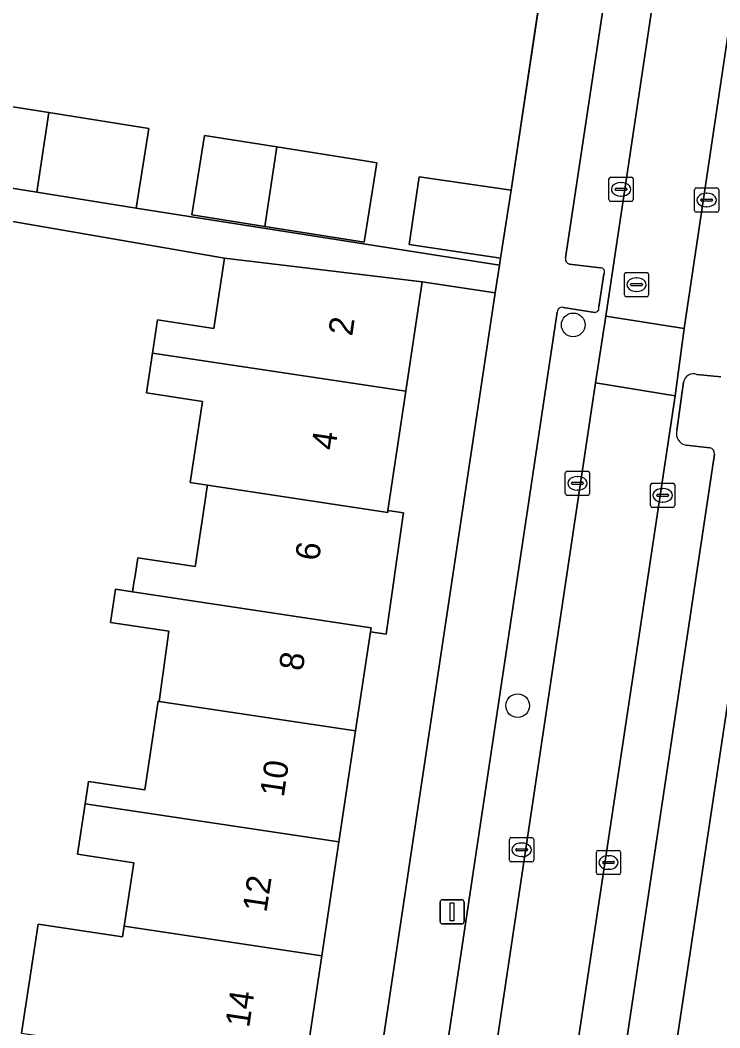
# Model space of a CAD drawing. Extents: x 162172 to 163187, y 382874 to 383685.
# Drawn here: x 162955.69 to 162984.54, y 383210.06 to 383251.64 of the extents above; entities that cross this region are included whole.
import ezdxf

# ---------------------------------------------------------------- set-up
doc = ezdxf.new("R2010")
doc.units = 0
for name, color, linetype in [('IMGEO_Boom', 7, 'Continuous'), ('IMGEO_Erf', 7, 'Continuous'), ('IMGEO_Kolk', 7, 'Continuous'), ('IMGEO_Lichtmast', 7, 'Continuous'), ('IMGEO_Muur', 7, 'Continuous'), ('IMGEO_Pand', 7, 'Continuous'), ('IMGEO_Pand_nummerreeks', 7, 'Continuous'), ('IMGEO_Parkeervlak_open', 7, 'Continuous'), ('IMGEO_Rijbaan_lokaal_open', 7, 'Continuous'), ('IMGEO_Rioolput', 7, 'Continuous'), ('IMGEO_Voetpad_open', 7, 'Continuous')]:
    doc.layers.add(name, color=color, linetype=linetype)

msp = doc.modelspace()

# ---------------------------------------------------------------- linework, layer by layer
at = {"layer": 'IMGEO_Boom'}
for centre in [(162978.501, 383239.066), (162976.206, 383223.351)]:
    msp.add_circle(centre, 0.489, dxfattribs=at)
at = {"layer": 'IMGEO_Erf'}
for points in [[(162951.69, 383252.707), (162951.047, 383248.672), (162951.595, 383248.584), (162951.072, 383245.304), (162953.36, 383244.939), (162953.373, 383245.021), (162953.896, 383248.301), (162956.882, 383247.825), (162961, 383247.168), (162960.477, 383243.888), (162975.456, 383241.535), (162975.499, 383241.819), (162971.729, 383242.376), (162972.15, 383245.172), (162975.94, 383244.627), (162977.859, 383257.448)], [(162955.752, 383209.842), (162956.431, 383214.341), (162959.917, 383213.816), (162959.984, 383214.258), (162960.378, 383216.869), (162958.061, 383217.218), (162958.376, 383219.305), (162958.515, 383220.228), (162960.832, 383219.879), (162961.384, 383223.534), (162961.423, 383223.528), (162961.82, 383226.421), (162959.413, 383226.784), (162959.62, 383228.154), (162960.33, 383228.046), (162960.399, 383228.504), (162960.429, 383228.709), (162960.542, 383229.454), (162962.911, 383229.097), (162962.92, 383229.157), (162962.935, 383229.253), (162963.321, 383231.814), (162963.395, 383232.306), (162963.416, 383232.448), (162962.702, 383232.556), (162963.214, 383235.91), (162960.897, 383236.26), (162961.144, 383237.898), (162961.351, 383239.27), (162963.673, 383238.92), (162964.116, 383241.822), (162949.975, 383244.26)]]:
    msp.add_lwpolyline(points, dxfattribs=at)
for points in [[(162970.403, 383245.752), (162969.88, 383242.472), (162965.783, 383243.125), (162962.776, 383243.605), (162963.299, 383246.885), (162966.28, 383246.41), (162969.901, 383245.832)], [(162975.284, 383240.385), (162972.269, 383240.837), (162971.595, 383236.324), (162970.86, 383231.404), (162971.503, 383231.308), (162971.492, 383231.232), (162970.781, 383226.303), (162970.138, 383226.396), (162969.524, 383222.308), (162968.837, 383217.73), (162968.131, 383213.031), (162967.389, 383208.089), (162966.672, 383203.313), (162965.972, 383198.649), (162965.239, 383193.768), (162965.172, 383193.322), (162968.157, 383192.874)], [(162987.239, 383219.341), (162987.783, 383219.26), (162988.517, 383224.198), (162989.126, 383228.319), (162988.586, 383228.401), (162989.357, 383233.481), (162990.06, 383238.111), (162987.141, 383238.55), (162980.052, 383191.449), (162983, 383191.005), (162983.722, 383195.812), (162984.427, 383200.509), (162985.067, 383204.774), (162985.122, 383205.144), (162985.841, 383209.963), (162986.533, 383214.609)]]:
    msp.add_lwpolyline(points, close=True, dxfattribs=at)
at = {"layer": 'IMGEO_Kolk'}
for p, q in [((162979.971, 383244.234), (162979.971, 383245.086)), ((162980.046, 383245.16), (162980.898, 383245.16)), ((162980.459, 383244.94), (162980.484, 383244.94)), ((162980.972, 383245.086), (162980.972, 383244.234)), ((162980.23, 383244.654), (162980.23, 383244.666)), ((162980.668, 383244.617), (162980.27, 383244.617)), ((162980.273, 383244.703), (162980.671, 383244.703)), ((162980.714, 383244.666), (162980.714, 383244.654)), ((162983.5, 383243.788), (162983.5, 383244.64)), ((162983.575, 383244.714), (162984.427, 383244.714)), ((162983.988, 383244.494), (162984.013, 383244.494)), ((162984.501, 383244.64), (162984.501, 383243.788)), ((162980.898, 383244.16), (162980.046, 383244.16)), ((162980.482, 383244.38), (162980.457, 383244.38)), ((162983.759, 383244.208), (162983.759, 383244.22)), ((162984.197, 383244.171), (162983.799, 383244.171)), ((162983.802, 383244.257), (162984.2, 383244.257)), ((162984.243, 383244.22), (162984.243, 383244.208)), ((162984.427, 383243.714), (162983.575, 383243.714)), ((162984.011, 383243.934), (162983.986, 383243.934)), ((162978.173, 383232.102), (162978.173, 383232.954)), ((162978.248, 383233.028), (162979.1, 383233.028)), ((162978.661, 383232.808), (162978.686, 383232.808)), ((162979.174, 383232.954), (162979.174, 383232.102)), ((162978.432, 383232.522), (162978.432, 383232.534)), ((162978.87, 383232.485), (162978.472, 383232.485)), ((162978.475, 383232.571), (162978.873, 383232.571)), ((162978.916, 383232.534), (162978.916, 383232.522)), ((162981.685, 383231.606), (162981.685, 383232.458)), ((162981.76, 383232.532), (162982.612, 383232.532)), ((162982.686, 383232.458), (162982.686, 383231.606)), ((162979.1, 383232.028), (162978.248, 383232.028)), ((162978.684, 383232.248), (162978.659, 383232.248)), ((162981.944, 383232.026), (162981.944, 383232.038)), ((162982.382, 383231.989), (162981.984, 383231.989)), ((162981.987, 383232.075), (162982.385, 383232.075)), ((162982.173, 383232.312), (162982.198, 383232.312)), ((162982.428, 383232.038), (162982.428, 383232.026)), ((162982.196, 383231.752), (162982.171, 383231.752)), ((162982.612, 383231.532), (162981.76, 383231.532)), ((162975.871, 383216.979), (162975.871, 383217.831)), ((162975.946, 383217.905), (162976.798, 383217.905)), ((162976.872, 383217.831), (162976.872, 383216.979)), ((162976.173, 383217.448), (162976.571, 383217.448)), ((162976.359, 383217.685), (162976.384, 383217.685)), ((162976.13, 383217.399), (162976.13, 383217.411)), ((162976.568, 383217.362), (162976.17, 383217.362)), ((162976.382, 383217.125), (162976.357, 383217.125)), ((162976.614, 383217.411), (162976.614, 383217.399)), ((162979.452, 383216.454), (162979.452, 383217.306)), ((162979.527, 383217.38), (162980.379, 383217.38)), ((162979.94, 383217.16), (162979.965, 383217.16)), ((162980.453, 383217.306), (162980.453, 383216.454)), ((162976.798, 383216.905), (162975.946, 383216.905)), ((162979.711, 383216.874), (162979.711, 383216.886)), ((162980.149, 383216.837), (162979.751, 383216.837)), ((162979.754, 383216.923), (162980.152, 383216.923)), ((162979.963, 383216.6), (162979.938, 383216.6)), ((162980.195, 383216.886), (162980.195, 383216.874)), ((162980.379, 383216.38), (162979.527, 383216.38))]:
    msp.add_line(p, q, dxfattribs=at)
for points in [[(162979.971, 383244.234), (162979.971, 383245.086)], [(162980.046, 383245.16), (162980.898, 383245.16)], [(162980.972, 383245.086), (162980.972, 383244.234)], [(162983.5, 383243.788), (162983.5, 383244.64)], [(162983.575, 383244.714), (162984.427, 383244.714)], [(162984.501, 383244.64), (162984.501, 383243.788)], [(162980.898, 383244.16), (162980.046, 383244.16)], [(162984.427, 383243.714), (162983.575, 383243.714)], [(162978.173, 383232.102), (162978.173, 383232.954)], [(162978.248, 383233.028), (162979.1, 383233.028)], [(162979.174, 383232.954), (162979.174, 383232.102)], [(162981.685, 383231.606), (162981.685, 383232.458)], [(162981.76, 383232.532), (162982.612, 383232.532)], [(162982.686, 383232.458), (162982.686, 383231.606)], [(162979.1, 383232.028), (162978.248, 383232.028)], [(162982.612, 383231.532), (162981.76, 383231.532)], [(162975.871, 383216.979), (162975.871, 383217.831)], [(162975.946, 383217.905), (162976.798, 383217.905)], [(162976.872, 383217.831), (162976.872, 383216.979)], [(162979.452, 383216.454), (162979.452, 383217.306)], [(162979.527, 383217.38), (162980.379, 383217.38)], [(162980.453, 383217.306), (162980.453, 383216.454)], [(162976.798, 383216.905), (162975.946, 383216.905)], [(162980.379, 383216.38), (162979.527, 383216.38)]]:
    msp.add_lwpolyline(points, dxfattribs=at)
for centre, radius, start, end in [((162980.048, 383245.084), 0.0765, 91.552, 178.448), ((162980.048, 383245.084), 0.0765, 91.552, 178.448), ((162980.896, 383245.084), 0.0765, 1.552, 88.448), ((162980.896, 383245.084), 0.0765, 1.552, 88.448), ((162980.27, 383244.663), 0.0403, 85.8775, 175.7526), ((162980.267, 383244.653), 0.0366, 178.938, 274.7102), ((162980.671, 383244.66), 0.043, 264.8664, 352.4533), ((162980.675, 383244.665), 0.0386, 1.7309, 96.639), ((162983.577, 383244.638), 0.0765, 91.552, 178.448), ((162983.577, 383244.638), 0.0765, 91.552, 178.448), ((162984.425, 383244.638), 0.0765, 1.552, 88.448), ((162984.425, 383244.638), 0.0765, 1.552, 88.448), ((162980.048, 383244.236), 0.0765, 181.552, 268.448), ((162980.048, 383244.236), 0.0765, 181.552, 268.448), ((162980.896, 383244.236), 0.0765, 271.552, 358.448), ((162980.896, 383244.236), 0.0765, 271.552, 358.448), ((162983.799, 383244.217), 0.0403, 85.8775, 175.7526), ((162983.796, 383244.207), 0.0366, 178.938, 274.7102), ((162984.2, 383244.214), 0.043, 264.8664, 352.4533), ((162984.204, 383244.219), 0.0386, 1.7309, 96.639), ((162983.577, 383243.79), 0.0765, 181.552, 268.448), ((162983.577, 383243.79), 0.0765, 181.552, 268.448), ((162984.425, 383243.79), 0.0765, 271.552, 358.448), ((162984.425, 383243.79), 0.0765, 271.552, 358.448), ((162978.25, 383232.952), 0.0765, 91.552, 178.448), ((162978.25, 383232.952), 0.0765, 91.552, 178.448), ((162979.098, 383232.952), 0.0765, 1.552, 88.448), ((162979.098, 383232.952), 0.0765, 1.552, 88.448), ((162978.472, 383232.531), 0.0403, 85.8775, 175.7526), ((162978.469, 383232.521), 0.0366, 178.938, 274.7102), ((162978.873, 383232.528), 0.043, 264.8664, 352.4533), ((162978.877, 383232.533), 0.0386, 1.7309, 96.639), ((162981.762, 383232.456), 0.0765, 91.552, 178.448), ((162981.762, 383232.456), 0.0765, 91.552, 178.448), ((162982.61, 383232.456), 0.0765, 1.552, 88.448), ((162982.61, 383232.456), 0.0765, 1.552, 88.448), ((162978.25, 383232.104), 0.0765, 181.552, 268.448), ((162978.25, 383232.104), 0.0765, 181.552, 268.448), ((162979.098, 383232.104), 0.0765, 271.552, 358.448), ((162979.098, 383232.104), 0.0765, 271.552, 358.448), ((162981.984, 383232.035), 0.0403, 85.8775, 175.7526), ((162981.981, 383232.025), 0.0366, 178.938, 274.7102), ((162982.385, 383232.032), 0.043, 264.8664, 352.4533), ((162982.389, 383232.037), 0.0386, 1.7309, 96.639), ((162981.762, 383231.608), 0.0765, 181.552, 268.448), ((162981.762, 383231.608), 0.0765, 181.552, 268.448), ((162982.61, 383231.608), 0.0765, 271.552, 358.448), ((162982.61, 383231.608), 0.0765, 271.552, 358.448), ((162975.948, 383217.829), 0.0765, 91.552, 178.448), ((162975.948, 383217.829), 0.0765, 91.552, 178.448), ((162976.796, 383217.829), 0.0765, 1.552, 88.448), ((162976.796, 383217.829), 0.0765, 1.552, 88.448), ((162976.17, 383217.408), 0.0403, 85.8775, 175.7526), ((162976.575, 383217.41), 0.0386, 1.7309, 96.639), ((162976.167, 383217.398), 0.0366, 178.938, 274.7102), ((162976.571, 383217.405), 0.043, 264.8664, 352.4533), ((162979.529, 383217.304), 0.0765, 91.552, 178.448), ((162979.529, 383217.304), 0.0765, 91.552, 178.448), ((162980.377, 383217.304), 0.0765, 1.552, 88.448), ((162980.377, 383217.304), 0.0765, 1.552, 88.448), ((162975.948, 383216.981), 0.0765, 181.552, 268.448), ((162975.948, 383216.981), 0.0765, 181.552, 268.448), ((162976.796, 383216.981), 0.0765, 271.552, 358.448), ((162976.796, 383216.981), 0.0765, 271.552, 358.448), ((162979.751, 383216.883), 0.0403, 85.8775, 175.7526), ((162979.748, 383216.873), 0.0366, 178.938, 274.7102), ((162980.152, 383216.88), 0.043, 264.8664, 352.4533), ((162980.156, 383216.885), 0.0386, 1.7309, 96.639), ((162979.529, 383216.456), 0.0765, 181.552, 268.448), ((162979.529, 383216.456), 0.0765, 181.552, 268.448), ((162980.377, 383216.456), 0.0765, 271.552, 358.448), ((162980.377, 383216.456), 0.0765, 271.552, 358.448)]:
    msp.add_arc(centre, radius, start, end, dxfattribs=at)
for centre, major_axis, ratio, start_param, end_param in [((162980.458, 383244.66), (-0.387, 0.002), 0.722429, 4.712389, 7.853982), ((162980.483, 383244.66), (-0.39, 0.002), 0.717154, 1.570796, 4.712389), ((162983.987, 383244.214), (-0.387, 0.002), 0.722429, 4.712389, 7.853982), ((162984.012, 383244.214), (-0.39, 0.002), 0.717154, 1.570796, 4.712389), ((162978.66, 383232.528), (-0.387, 0.002), 0.722429, 4.712389, 7.853982), ((162978.685, 383232.528), (-0.39, 0.002), 0.717154, 1.570796, 4.712389), ((162982.172, 383232.032), (-0.387, 0.002), 0.722429, 4.712389, 7.853982), ((162982.197, 383232.032), (-0.39, 0.002), 0.717154, 1.570796, 4.712389), ((162976.358, 383217.405), (-0.387, 0.002), 0.722429, 4.712389, 7.853982), ((162976.383, 383217.405), (-0.39, 0.002), 0.717154, 1.570796, 4.712389), ((162979.939, 383216.88), (-0.387, 0.002), 0.722429, 4.712389, 7.853982), ((162979.964, 383216.88), (-0.39, 0.002), 0.717154, 1.570796, 4.712389)]:
    msp.add_ellipse(centre, major_axis=major_axis, ratio=ratio, start_param=start_param, end_param=end_param, dxfattribs=at)
at = {"layer": 'IMGEO_Lichtmast'}
for p, q in [((162973.109, 383215.345), (162973.899, 383215.345)), ((162973.899, 383215.345), (162973.109, 383215.345)), ((162973.009, 383214.445), (162973.009, 383215.245)), ((162973.009, 383215.245), (162973.009, 383214.445)), ((162973.999, 383215.245), (162973.999, 383214.445)), ((162973.999, 383214.445), (162973.999, 383215.245)), ((162973.899, 383214.345), (162973.109, 383214.345)), ((162973.109, 383214.345), (162973.899, 383214.345))]:
    msp.add_line(p, q, dxfattribs=at)
msp.add_lwpolyline([(162973.429, 383215.22), (162973.579, 383215.22), (162973.579, 383214.47), (162973.429, 383214.47), (162973.429, 383215.22)], dxfattribs=at)
for centre, start, end in [((162973.109, 383215.245), 90, 180), ((162973.109, 383215.245), 90, 180), ((162973.899, 383215.245), 0, 90), ((162973.899, 383215.245), 360, 90), ((162973.109, 383214.445), 180, 270), ((162973.109, 383214.445), 180, 270), ((162973.899, 383214.445), 270, 0), ((162973.899, 383214.445), 270, 0)]:
    msp.add_arc(centre, 0.1, start, end, dxfattribs=at)
at = {"layer": 'IMGEO_Muur'}
msp.add_lwpolyline([(162975.94, 383244.627), (162978.458, 383261.497)], dxfattribs=at)
at = {"layer": 'IMGEO_Pand'}
for points in [[(162956.386, 383244.541), (162956.882, 383247.825), (162953.896, 383248.301), (162953.373, 383245.021)], [(162956.386, 383244.541), (162960.477, 383243.888), (162961, 383247.168), (162956.882, 383247.825)], [(162965.783, 383243.125), (162966.28, 383246.41), (162963.299, 383246.885), (162962.776, 383243.605)], [(162970.403, 383245.752), (162969.901, 383245.832), (162966.28, 383246.41), (162965.783, 383243.125), (162969.88, 383242.472)], [(162975.499, 383241.819), (162975.94, 383244.627), (162972.15, 383245.172), (162971.729, 383242.376)], [(162971.595, 383236.324), (162972.269, 383240.837), (162964.116, 383241.822), (162963.673, 383238.92), (162961.351, 383239.27), (162961.144, 383237.898)], [(162971.595, 383236.324), (162961.144, 383237.898), (162960.897, 383236.26), (162963.214, 383235.91), (162962.702, 383232.556), (162963.416, 383232.448), (162970.849, 383231.329), (162970.86, 383231.404)], [(162971.492, 383231.232), (162971.503, 383231.308), (162970.86, 383231.404), (162970.849, 383231.329), (162963.416, 383232.448), (162963.395, 383232.306), (162963.321, 383231.814), (162962.935, 383229.253), (162962.92, 383229.157), (162962.911, 383229.097), (162960.542, 383229.454), (162960.429, 383228.709), (162960.399, 383228.504), (162960.33, 383228.046), (162970.163, 383226.562), (162970.138, 383226.396), (162970.781, 383226.303)], [(162970.138, 383226.396), (162970.163, 383226.562), (162960.33, 383228.046), (162959.62, 383228.154), (162959.413, 383226.784), (162961.82, 383226.421), (162961.423, 383223.528), (162969.524, 383222.308)], [(162969.524, 383222.308), (162961.423, 383223.528), (162961.384, 383223.534), (162960.832, 383219.879), (162958.515, 383220.228), (162958.376, 383219.305), (162968.837, 383217.73)], [(162968.131, 383213.031), (162968.837, 383217.73), (162958.376, 383219.305), (162958.061, 383217.218), (162960.378, 383216.869), (162959.984, 383214.258)], [(162968.131, 383213.031), (162959.984, 383214.258), (162959.917, 383213.816), (162956.431, 383214.341), (162955.752, 383209.842), (162956.922, 383209.666), (162967.389, 383208.089)]]:
    msp.add_lwpolyline(points, close=True, dxfattribs=at)
at = {"layer": 'IMGEO_Parkeervlak_open'}
for points in [[(162961.044, 383124.266), (162965.268, 383143.121), (162966.059, 383147.348), (162966.461, 383150.066), (162972.803, 383192.564), (162973.231, 383195.286), (162979.423, 383236.668), (162979.85, 383239.428), (162984.085, 383267.824)], [(162987.312, 383267.33), (162983.074, 383238.918), (162982.697, 383236.132), (162976.489, 383194.817), (162976.089, 383192.091), (162969.728, 383149.579), (162969.289, 383146.836), (162968.82, 383144.072), (162964.054, 383122.788)], [(162982.044, 383267.498), (162978.175, 383241.837)], [(162978.344, 383241.569), (162979.607, 383241.422)], [(162979.763, 383241.161), (162979.549, 383239.812)], [(162977.839, 383239.594), (162963.769, 383145.719)], [(162979.384, 383239.579), (162978.081, 383239.786)], [(162983.602, 383237.022), (162984.587, 383236.918)], [(162982.778, 383234.707), (162983.049, 383236.698)], [(162984.134, 383233.998), (162983.161, 383234.106)], [(162971.04, 383145.083), (162984.32, 383233.732)]]:
    msp.add_lwpolyline(points, dxfattribs=at)
for centre, radius, start, end in [((162978.398, 383241.79), 0.227, 168.0922, 256.3786), ((162979.627, 383241.257), 0.166, 324.7937, 96.9399), ((162978.04, 383239.59), 0.201, 78.0644, 178.7917), ((162979.387, 383239.752), 0.173, 269.0554, 20.3358), ((162983.452, 383236.645), 0.406, 68.2593, 172.4724), ((162983.212, 383234.561), 0.458, 161.4485, 263.5679), ((162984.08, 383233.762), 0.242, 352.8842, 77.042)]:
    msp.add_arc(centre, radius, start, end, dxfattribs=at)
at = {"layer": 'IMGEO_Rijbaan_lokaal_open'}
msp.add_lwpolyline([(162984.104, 383268.09), (162984.085, 383267.824), (162979.85, 383239.428), (162983.074, 383238.918), (162987.312, 383267.33)], dxfattribs=at)
for points in [[(162979.423, 383236.668), (162982.697, 383236.132), (162983.074, 383238.918), (162979.85, 383239.428)], [(162973.231, 383195.286), (162976.489, 383194.817), (162982.697, 383236.132), (162979.423, 383236.668)]]:
    msp.add_lwpolyline(points, close=True, dxfattribs=at)
at = {"layer": 'IMGEO_Rioolput'}
for p, q in [((162980.607, 383240.3), (162980.607, 383241.152)), ((162980.682, 383241.226), (162981.534, 383241.226)), ((162981.608, 383241.152), (162981.608, 383240.3)), ((162980.866, 383240.72), (162980.866, 383240.732)), ((162980.909, 383240.769), (162981.307, 383240.769)), ((162981.095, 383241.006), (162981.12, 383241.006)), ((162981.35, 383240.732), (162981.35, 383240.72)), ((162981.304, 383240.683), (162980.906, 383240.683)), ((162981.118, 383240.446), (162981.093, 383240.446)), ((162981.534, 383240.226), (162980.682, 383240.226))]:
    msp.add_line(p, q, dxfattribs=at)
for points in [[(162980.607, 383240.3), (162980.607, 383241.152)], [(162980.682, 383241.226), (162981.534, 383241.226)], [(162981.608, 383241.152), (162981.608, 383240.3)], [(162981.534, 383240.226), (162980.682, 383240.226)]]:
    msp.add_lwpolyline(points, dxfattribs=at)
for centre, radius, start, end in [((162980.684, 383241.15), 0.0765, 91.552, 178.448), ((162980.684, 383241.15), 0.0765, 91.552, 178.448), ((162981.532, 383241.15), 0.0765, 1.552, 88.448), ((162981.532, 383241.15), 0.0765, 1.552, 88.448), ((162980.906, 383240.729), 0.0403, 85.8775, 175.7526), ((162980.903, 383240.719), 0.0366, 178.938, 274.7102), ((162981.307, 383240.726), 0.043, 264.8664, 352.4533), ((162981.311, 383240.731), 0.0386, 1.7309, 96.639), ((162980.684, 383240.302), 0.0765, 181.552, 268.448), ((162980.684, 383240.302), 0.0765, 181.552, 268.448), ((162981.532, 383240.302), 0.0765, 271.552, 358.448), ((162981.532, 383240.302), 0.0765, 271.552, 358.448)]:
    msp.add_arc(centre, radius, start, end, dxfattribs=at)
for centre, major_axis, ratio, start_param, end_param in [((162981.094, 383240.726), (-0.387, 0.002), 0.722429, 4.712389, 7.853982), ((162981.119, 383240.726), (-0.39, 0.002), 0.717154, 1.570796, 4.712389)]:
    msp.add_ellipse(centre, major_axis=major_axis, ratio=ratio, start_param=start_param, end_param=end_param, dxfattribs=at)
at = {"layer": 'IMGEO_Voetpad_open'}
for points in [[(162978.175, 383241.837), (162982.044, 383267.498), (162979.454, 383268.227), (162978.458, 383261.497), (162977.859, 383257.448), (162975.94, 383244.627), (162975.499, 383241.819), (162975.456, 383241.535), (162975.284, 383240.385), (162968.157, 383192.874), (162967.996, 383191.801), (162961.62, 383149.29), (162961.571, 383149.008), (162961.307, 383147.483), (162961.288, 383147.372), (162960.945, 383145.438), (162956.262, 383123.982), (162952.155, 383121.467), (162959.964, 383119.516), (162960.241, 383120.675), (162961.044, 383124.266)], [(162967.919, 383121.404), (162972.855, 383143.81), (162973.072, 383145.005), (162973.166, 383145.668), (162973.249, 383146.248), (162973.386, 383147.159), (162979.829, 383189.966), (162980.052, 383191.449), (162987.141, 383238.55), (162987.353, 383239.958), (162987.775, 383242.751), (162988.429, 383247.078), (162990.26, 383259.714), (162991.274, 383266.454), (162991.407, 383267.283)], [(162949.975, 383244.26), (162964.116, 383241.822), (162972.269, 383240.837), (162975.284, 383240.385), (162975.456, 383241.535), (162960.477, 383243.888), (162956.386, 383244.541), (162953.373, 383245.021)], [(162979.607, 383241.422), (162978.344, 383241.569)], [(162979.549, 383239.812), (162979.763, 383241.161)], [(162963.769, 383145.719), (162977.839, 383239.594)], [(162978.081, 383239.786), (162979.384, 383239.579)], [(162984.587, 383236.918), (162983.602, 383237.022)], [(162983.049, 383236.698), (162982.778, 383234.707)], [(162983.161, 383234.106), (162984.134, 383233.998)], [(162984.32, 383233.732), (162971.04, 383145.083)]]:
    msp.add_lwpolyline(points, dxfattribs=at)
for centre, radius, start, end in [((162978.398, 383241.79), 0.227, 168.0922, 256.3786), ((162979.627, 383241.257), 0.166, 324.7937, 96.9399), ((162978.04, 383239.59), 0.201, 78.0644, 178.7917), ((162979.387, 383239.752), 0.173, 269.0554, 20.3358), ((162983.452, 383236.645), 0.406, 68.2593, 172.4724), ((162983.212, 383234.561), 0.458, 161.4485, 263.5679), ((162984.08, 383233.762), 0.242, 352.8842, 77.042)]:
    msp.add_arc(centre, radius, start, end, dxfattribs=at)

# ---------------------------------------------------------------- texts
at = {"layer": 'IMGEO_Pand_nummerreeks'}
for s, rotation, p in [('2', 81.5046, (162969.383, 383238.576)), ('4', 81.5032, (162968.679, 383233.862)), ('6', 81.847, (162968.012, 383229.297)), ('8', 81.4631, (162967.342, 383224.752)), ('10', 81.4631, (162966.561, 383219.546)), ('12', 81.4604, (162965.847, 383214.789)), ('14', 81.4631, (162965.134, 383210.041))]:
    msp.add_text(s, height=1, rotation=rotation, dxfattribs=at).set_placement(p)

doc.saveas('drawing.dxf')
